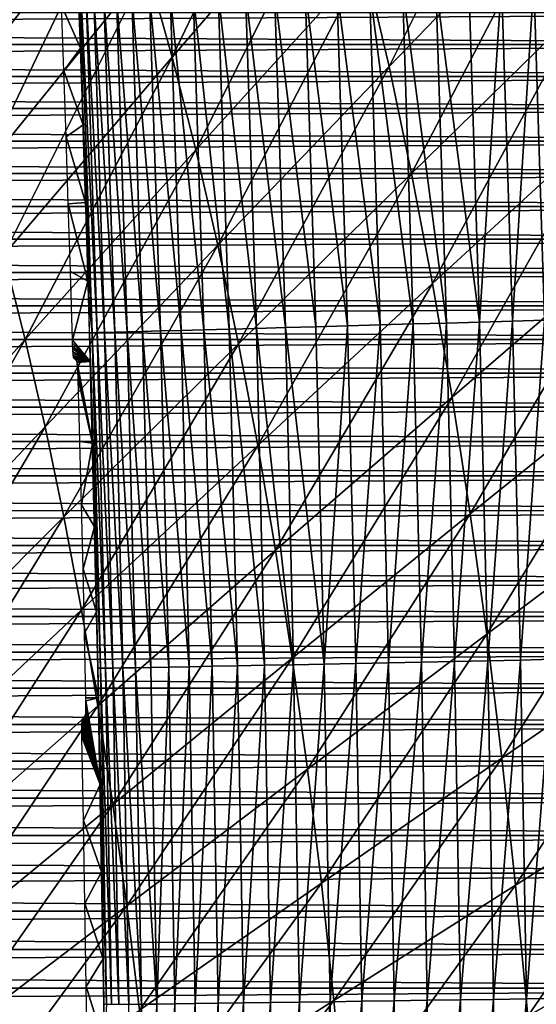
# Model space of a CAD drawing. Header units: millimetres. Extents: x -300 to 300, y -500 to 500.
# Tile 540 of 656: x 94 to 122, y 74 to 129. Entities that reach past the tile are written whole.
import ezdxf

# ---------------------------------------------------------------- set-up
doc = ezdxf.new("R2010")
doc.units = ezdxf.units.MM
doc.header["$LTSCALE"] = 81.481481
for name, color, linetype in [('13', 7, 'CONTINUOUS'), ('19', 7, 'CONTINUOUS'), ('5', 7, 'CONTINUOUS'), ('6', 7, 'CONTINUOUS'), ('9', 7, 'CONTINUOUS')]:
    doc.layers.add(name, color=color, linetype=linetype)

msp = doc.modelspace()

# ---------------------------------------------------------------- linework, layer by layer
at = {"layer": '13', "color": 7, "linetype": 'CONTINUOUS'}
for points in [[(122.221, 130.901, 58.413), (121.045, 112.148, 58.344), (120.449, 130.835, 58.362), (122.221, 130.901, 58.413)], [(122.817, 112.198, 58.396), (121.045, 112.148, 58.344), (122.221, 130.901, 58.413), (122.817, 112.198, 58.396)], [(123.945, 130.97, 58.341), (122.817, 112.198, 58.396), (122.221, 130.901, 58.413), (123.945, 130.97, 58.341)], [(107.922, 130.375, 54.032), (108.52, 111.796, 54.01), (106.319, 130.316, 52.835), (107.922, 130.375, 54.032)], [(109.607, 130.437, 55.092), (110.205, 111.842, 55.071), (107.922, 130.375, 54.032), (109.607, 130.437, 55.092)], [(110.205, 111.842, 55.071), (108.52, 111.796, 54.01), (107.922, 130.375, 54.032), (110.205, 111.842, 55.071)], [(111.357, 130.501, 56.008), (111.954, 111.891, 55.987), (109.607, 130.437, 55.092), (111.357, 130.501, 56.008)], [(111.954, 111.891, 55.987), (110.205, 111.842, 55.071), (109.607, 130.437, 55.092), (111.954, 111.891, 55.987)], [(113.153, 130.567, 56.774), (113.75, 111.942, 56.754), (111.357, 130.501, 56.008), (113.153, 130.567, 56.774)], [(113.75, 111.942, 56.754), (111.954, 111.891, 55.987), (111.357, 130.501, 56.008), (113.75, 111.942, 56.754)], [(114.978, 130.634, 57.391), (115.574, 111.993, 57.371), (113.153, 130.567, 56.774), (114.978, 130.634, 57.391)], [(115.574, 111.993, 57.371), (113.75, 111.942, 56.754), (113.153, 130.567, 56.774), (115.574, 111.993, 57.371)], [(116.813, 130.701, 57.858), (117.409, 112.045, 57.839), (114.978, 130.634, 57.391), (116.813, 130.701, 57.858)], [(117.409, 112.045, 57.839), (115.574, 111.993, 57.371), (114.978, 130.634, 57.391), (117.409, 112.045, 57.839)], [(118.642, 130.769, 58.18), (119.238, 112.096, 58.161), (116.813, 130.701, 57.858), (118.642, 130.769, 58.18)], [(119.238, 112.096, 58.161), (117.409, 112.045, 57.839), (116.813, 130.701, 57.858), (119.238, 112.096, 58.161)], [(120.449, 130.835, 58.362), (119.238, 112.096, 58.161), (118.642, 130.769, 58.18), (120.449, 130.835, 58.362)], [(121.045, 112.148, 58.344), (119.238, 112.096, 58.161), (120.449, 130.835, 58.362), (121.045, 112.148, 58.344)], [(97.1, 129.988, 34.723), (97.25, 129.987, 36.443), (97.167, 128.152, 34.722), (97.1, 129.988, 34.723)], [(97.167, 128.152, 34.722), (97.25, 129.987, 36.443), (97.294, 124.553, 34.719), (97.167, 128.152, 34.722)], [(97.527, 129.997, 38.195), (98.13, 111.517, 38.177), (97.25, 129.987, 36.443), (97.527, 129.997, 38.195)], [(98.13, 111.517, 38.177), (97.853, 111.511, 36.425), (97.25, 129.987, 36.443), (98.13, 111.517, 38.177)], [(97.25, 129.987, 36.443), (97.853, 111.511, 36.425), (97.294, 124.553, 34.719), (97.25, 129.987, 36.443)], [(97.94, 130.012, 39.965), (98.542, 111.527, 39.946), (97.527, 129.997, 38.195), (97.94, 130.012, 39.965)], [(98.542, 111.527, 39.946), (98.13, 111.517, 38.177), (97.527, 129.997, 38.195), (98.542, 111.527, 39.946)], [(98.493, 130.031, 41.739), (99.095, 111.541, 41.72), (97.94, 130.012, 39.965), (98.493, 130.031, 41.739)], [(99.095, 111.541, 41.72), (98.542, 111.527, 39.946), (97.94, 130.012, 39.965), (99.095, 111.541, 41.72)], [(99.19, 130.057, 43.501), (99.792, 111.558, 43.481), (98.493, 130.031, 41.739), (99.19, 130.057, 43.501)], [(99.792, 111.558, 43.481), (99.095, 111.541, 41.72), (98.493, 130.031, 41.739), (99.792, 111.558, 43.481)], [(100.035, 130.087, 45.233), (100.636, 111.581, 45.213), (99.19, 130.057, 43.501), (100.035, 130.087, 45.233)], [(100.636, 111.581, 45.213), (99.792, 111.558, 43.481), (99.19, 130.057, 43.501), (100.636, 111.581, 45.213)], [(101.025, 130.123, 46.918), (101.626, 111.607, 46.897), (100.035, 130.087, 45.233), (101.025, 130.123, 46.918)], [(101.626, 111.607, 46.897), (100.636, 111.581, 45.213), (100.035, 130.087, 45.233), (101.626, 111.607, 46.897)], [(102.157, 130.164, 48.537), (102.757, 111.637, 48.516), (101.025, 130.123, 46.918), (102.157, 130.164, 48.537)], [(102.757, 111.637, 48.516), (101.626, 111.607, 46.897), (101.025, 130.123, 46.918), (102.757, 111.637, 48.516)], [(103.423, 130.21, 50.074), (104.023, 111.672, 50.052), (102.157, 130.164, 48.537), (103.423, 130.21, 50.074)], [(104.023, 111.672, 50.052), (102.757, 111.637, 48.516), (102.157, 130.164, 48.537), (104.023, 111.672, 50.052)], [(104.814, 130.261, 51.511), (105.414, 111.71, 51.49), (103.423, 130.21, 50.074), (104.814, 130.261, 51.511)], [(105.414, 111.71, 51.49), (104.023, 111.672, 50.052), (103.423, 130.21, 50.074), (105.414, 111.71, 51.49)], [(106.319, 130.316, 52.835), (106.918, 111.751, 52.813), (104.814, 130.261, 51.511), (106.319, 130.316, 52.835)], [(106.918, 111.751, 52.813), (105.414, 111.71, 51.49), (104.814, 130.261, 51.511), (106.918, 111.751, 52.813)], [(108.52, 111.796, 54.01), (106.918, 111.751, 52.813), (106.319, 130.316, 52.835), (108.52, 111.796, 54.01)], [(97.294, 124.553, 34.719), (97.853, 111.511, 36.425), (97.416, 120.91, 34.716), (97.294, 124.553, 34.719)], [(97.416, 120.91, 34.716), (97.853, 111.511, 36.425), (97.533, 117.219, 34.712), (97.416, 120.91, 34.716)], [(97.853, 111.511, 36.425), (97.646, 113.479, 34.708), (97.533, 117.219, 34.712), (97.853, 111.511, 36.425)], [(97.853, 111.511, 36.425), (97.703, 111.515, 34.705), (97.646, 113.479, 34.708), (97.853, 111.511, 36.425)], [(111.954, 111.891, 55.987), (110.656, 93.232, 55.043), (110.205, 111.842, 55.071), (111.954, 111.891, 55.987)], [(112.405, 93.267, 55.959), (110.656, 93.232, 55.043), (111.954, 111.891, 55.987), (112.405, 93.267, 55.959)], [(113.75, 111.942, 56.754), (112.405, 93.267, 55.959), (111.954, 111.891, 55.987), (113.75, 111.942, 56.754)], [(114.2, 93.304, 56.727), (112.405, 93.267, 55.959), (113.75, 111.942, 56.754), (114.2, 93.304, 56.727)], [(115.574, 111.993, 57.371), (114.2, 93.304, 56.727), (113.75, 111.942, 56.754), (115.574, 111.993, 57.371)], [(116.024, 93.342, 57.345), (114.2, 93.304, 56.727), (115.574, 111.993, 57.371), (116.024, 93.342, 57.345)], [(117.409, 112.045, 57.839), (116.024, 93.342, 57.345), (115.574, 111.993, 57.371), (117.409, 112.045, 57.839)], [(117.859, 93.38, 57.813), (116.024, 93.342, 57.345), (117.409, 112.045, 57.839), (117.859, 93.38, 57.813)], [(119.238, 112.096, 58.161), (117.859, 93.38, 57.813), (117.409, 112.045, 57.839), (119.238, 112.096, 58.161)], [(119.687, 93.418, 58.137), (117.859, 93.38, 57.813), (119.238, 112.096, 58.161), (119.687, 93.418, 58.137)], [(121.045, 112.148, 58.344), (119.687, 93.418, 58.137), (119.238, 112.096, 58.161), (121.045, 112.148, 58.344)], [(121.494, 93.456, 58.321), (119.687, 93.418, 58.137), (121.045, 112.148, 58.344), (121.494, 93.456, 58.321)], [(122.817, 112.198, 58.396), (121.494, 93.456, 58.321), (121.045, 112.148, 58.344), (122.817, 112.198, 58.396)], [(123.265, 93.494, 58.373), (121.494, 93.456, 58.321), (122.817, 112.198, 58.396), (123.265, 93.494, 58.373)], [(98.31, 92.998, 36.401), (98.16, 93.004, 34.681), (97.703, 111.515, 34.705), (98.31, 92.998, 36.401)], [(97.853, 111.511, 36.425), (98.31, 92.998, 36.401), (97.703, 111.515, 34.705), (97.853, 111.511, 36.425)], [(97.703, 111.515, 34.705), (98.16, 93.004, 34.681), (97.754, 109.685, 34.703), (97.703, 111.515, 34.705)], [(98.13, 111.517, 38.177), (98.587, 93.001, 38.152), (97.853, 111.511, 36.425), (98.13, 111.517, 38.177)], [(98.587, 93.001, 38.152), (98.31, 92.998, 36.401), (97.853, 111.511, 36.425), (98.587, 93.001, 38.152)], [(98.542, 111.527, 39.946), (98.999, 93.007, 39.921), (98.13, 111.517, 38.177), (98.542, 111.527, 39.946)], [(98.999, 93.007, 39.921), (98.587, 93.001, 38.152), (98.13, 111.517, 38.177), (98.999, 93.007, 39.921)], [(99.095, 111.541, 41.72), (99.551, 93.016, 41.694), (98.542, 111.527, 39.946), (99.095, 111.541, 41.72)], [(99.551, 93.016, 41.694), (98.999, 93.007, 39.921), (98.542, 111.527, 39.946), (99.551, 93.016, 41.694)], [(99.792, 111.558, 43.481), (100.249, 93.028, 43.454), (99.095, 111.541, 41.72), (99.792, 111.558, 43.481)], [(100.249, 93.028, 43.454), (99.551, 93.016, 41.694), (99.095, 111.541, 41.72), (100.249, 93.028, 43.454)], [(100.636, 111.581, 45.213), (101.092, 93.044, 45.186), (99.792, 111.558, 43.481), (100.636, 111.581, 45.213)], [(101.092, 93.044, 45.186), (100.249, 93.028, 43.454), (99.792, 111.558, 43.481), (101.092, 93.044, 45.186)], [(101.626, 111.607, 46.897), (102.081, 93.062, 46.869), (100.636, 111.581, 45.213), (101.626, 111.607, 46.897)], [(102.081, 93.062, 46.869), (101.092, 93.044, 45.186), (100.636, 111.581, 45.213), (102.081, 93.062, 46.869)], [(102.757, 111.637, 48.516), (103.212, 93.084, 48.488), (101.626, 111.607, 46.897), (102.757, 111.637, 48.516)], [(103.212, 93.084, 48.488), (102.081, 93.062, 46.869), (101.626, 111.607, 46.897), (103.212, 93.084, 48.488)], [(104.023, 111.672, 50.052), (104.477, 93.108, 50.024), (102.757, 111.637, 48.516), (104.023, 111.672, 50.052)], [(104.477, 93.108, 50.024), (103.212, 93.084, 48.488), (102.757, 111.637, 48.516), (104.477, 93.108, 50.024)], [(105.414, 111.71, 51.49), (105.868, 93.135, 51.462), (104.023, 111.672, 50.052), (105.414, 111.71, 51.49)], [(105.868, 93.135, 51.462), (104.477, 93.108, 50.024), (104.023, 111.672, 50.052), (105.868, 93.135, 51.462)], [(106.918, 111.751, 52.813), (107.371, 93.165, 52.785), (105.414, 111.71, 51.49), (106.918, 111.751, 52.813)], [(107.371, 93.165, 52.785), (105.868, 93.135, 51.462), (105.414, 111.71, 51.49), (107.371, 93.165, 52.785)], [(108.52, 111.796, 54.01), (108.972, 93.197, 53.983), (106.918, 111.751, 52.813), (108.52, 111.796, 54.01)], [(108.972, 93.197, 53.983), (107.371, 93.165, 52.785), (106.918, 111.751, 52.813), (108.972, 93.197, 53.983)], [(110.205, 111.842, 55.071), (110.656, 93.232, 55.043), (108.52, 111.796, 54.01), (110.205, 111.842, 55.071)], [(110.656, 93.232, 55.043), (108.972, 93.197, 53.983), (108.52, 111.796, 54.01), (110.656, 93.232, 55.043)], [(97.754, 109.685, 34.703), (98.16, 93.004, 34.681), (97.858, 105.836, 34.698), (97.754, 109.685, 34.703)], [(97.858, 105.836, 34.698), (98.16, 93.004, 34.681), (97.957, 101.929, 34.693), (97.858, 105.836, 34.698)], [(98.051, 97.96, 34.688), (97.957, 101.929, 34.693), (98.141, 93.925, 34.682), (98.051, 97.96, 34.688)], [(98.16, 93.004, 34.681), (98.141, 93.925, 34.682), (97.957, 101.929, 34.693), (98.16, 93.004, 34.681)], [(121.494, 93.456, 58.321), (120.01, 74.735, 58.109), (119.687, 93.418, 58.137), (121.494, 93.456, 58.321)], [(121.817, 74.762, 58.294), (120.01, 74.735, 58.109), (121.494, 93.456, 58.321), (121.817, 74.762, 58.294)], [(123.265, 93.494, 58.373), (121.817, 74.762, 58.294), (121.494, 93.456, 58.321), (123.265, 93.494, 58.373)], [(123.588, 74.789, 58.348), (121.817, 74.762, 58.294), (123.265, 93.494, 58.373), (123.588, 74.789, 58.348)], [(98.642, 74.451, 36.374), (98.492, 74.464, 34.655), (98.16, 93.004, 34.681), (98.642, 74.451, 36.374)], [(98.31, 92.998, 36.401), (98.642, 74.451, 36.374), (98.16, 93.004, 34.681), (98.31, 92.998, 36.401)], [(98.16, 93.004, 34.681), (98.492, 74.464, 34.655), (98.226, 89.82, 34.677), (98.16, 93.004, 34.681)], [(98.587, 93.001, 38.152), (98.919, 74.452, 38.125), (98.31, 92.998, 36.401), (98.587, 93.001, 38.152)], [(98.919, 74.452, 38.125), (98.642, 74.451, 36.374), (98.31, 92.998, 36.401), (98.919, 74.452, 38.125)], [(98.999, 93.007, 39.921), (99.33, 74.456, 39.893), (98.587, 93.001, 38.152), (98.999, 93.007, 39.921)], [(99.33, 74.456, 39.893), (98.919, 74.452, 38.125), (98.587, 93.001, 38.152), (99.33, 74.456, 39.893)], [(99.551, 93.016, 41.694), (99.882, 74.461, 41.666), (98.999, 93.007, 39.921), (99.551, 93.016, 41.694)], [(99.882, 74.461, 41.666), (99.33, 74.456, 39.893), (98.999, 93.007, 39.921), (99.882, 74.461, 41.666)], [(100.249, 93.028, 43.454), (100.579, 74.468, 43.426), (99.551, 93.016, 41.694), (100.249, 93.028, 43.454)], [(100.579, 74.468, 43.426), (99.882, 74.461, 41.666), (99.551, 93.016, 41.694), (100.579, 74.468, 43.426)], [(101.092, 93.044, 45.186), (101.423, 74.478, 45.157), (100.249, 93.028, 43.454), (101.092, 93.044, 45.186)], [(101.423, 74.478, 45.157), (100.579, 74.468, 43.426), (100.249, 93.028, 43.454), (101.423, 74.478, 45.157)], [(102.081, 93.062, 46.869), (101.423, 74.478, 45.157), (101.092, 93.044, 45.186), (102.081, 93.062, 46.869)], [(102.411, 74.49, 46.84), (101.423, 74.478, 45.157), (102.081, 93.062, 46.869), (102.411, 74.49, 46.84)], [(103.212, 93.084, 48.488), (102.411, 74.49, 46.84), (102.081, 93.062, 46.869), (103.212, 93.084, 48.488)], [(103.541, 74.504, 48.459), (102.411, 74.49, 46.84), (103.212, 93.084, 48.488), (103.541, 74.504, 48.459)], [(104.477, 93.108, 50.024), (103.541, 74.504, 48.459), (103.212, 93.084, 48.488), (104.477, 93.108, 50.024)], [(104.806, 74.521, 49.995), (103.541, 74.504, 48.459), (104.477, 93.108, 50.024), (104.806, 74.521, 49.995)], [(105.868, 93.135, 51.462), (104.806, 74.521, 49.995), (104.477, 93.108, 50.024), (105.868, 93.135, 51.462)], [(106.196, 74.539, 51.432), (104.806, 74.521, 49.995), (105.868, 93.135, 51.462), (106.196, 74.539, 51.432)], [(107.371, 93.165, 52.785), (106.196, 74.539, 51.432), (105.868, 93.135, 51.462), (107.371, 93.165, 52.785)], [(107.698, 74.56, 52.755), (106.196, 74.539, 51.432), (107.371, 93.165, 52.785), (107.698, 74.56, 52.755)], [(108.972, 93.197, 53.983), (107.698, 74.56, 52.755), (107.371, 93.165, 52.785), (108.972, 93.197, 53.983)], [(109.299, 74.582, 53.953), (107.698, 74.56, 52.755), (108.972, 93.197, 53.983), (109.299, 74.582, 53.953)], [(110.656, 93.232, 55.043), (109.299, 74.582, 53.953), (108.972, 93.197, 53.983), (110.656, 93.232, 55.043)], [(110.983, 74.605, 55.013), (109.299, 74.582, 53.953), (110.656, 93.232, 55.043), (110.983, 74.605, 55.013)], [(112.405, 93.267, 55.959), (110.983, 74.605, 55.013), (110.656, 93.232, 55.043), (112.405, 93.267, 55.959)], [(112.731, 74.63, 55.93), (110.983, 74.605, 55.013), (112.405, 93.267, 55.959), (112.731, 74.63, 55.93)], [(114.2, 93.304, 56.727), (112.731, 74.63, 55.93), (112.405, 93.267, 55.959), (114.2, 93.304, 56.727)], [(114.525, 74.655, 56.698), (112.731, 74.63, 55.93), (114.2, 93.304, 56.727), (114.525, 74.655, 56.698)], [(116.024, 93.342, 57.345), (114.525, 74.655, 56.698), (114.2, 93.304, 56.727), (116.024, 93.342, 57.345)], [(116.349, 74.682, 57.316), (114.525, 74.655, 56.698), (116.024, 93.342, 57.345), (116.349, 74.682, 57.316)], [(117.859, 93.38, 57.813), (116.349, 74.682, 57.316), (116.024, 93.342, 57.345), (117.859, 93.38, 57.813)], [(118.182, 74.708, 57.785), (116.349, 74.682, 57.316), (117.859, 93.38, 57.813), (118.182, 74.708, 57.785)], [(119.687, 93.418, 58.137), (118.182, 74.708, 57.785), (117.859, 93.38, 57.813), (119.687, 93.418, 58.137)], [(120.01, 74.735, 58.109), (118.182, 74.708, 57.785), (119.687, 93.418, 58.137), (120.01, 74.735, 58.109)], [(98.226, 89.82, 34.677), (98.492, 74.464, 34.655), (98.306, 85.64, 34.671), (98.226, 89.82, 34.677)], [(98.492, 74.464, 34.655), (98.453, 77.029, 34.658), (98.306, 85.64, 34.671), (98.492, 74.464, 34.655)], [(98.306, 85.64, 34.671), (98.453, 77.029, 34.658), (98.382, 81.379, 34.665), (98.306, 85.64, 34.671)], [(98.492, 74.464, 34.655), (98.642, 74.451, 36.374), (98.519, 72.581, 34.652), (98.492, 74.464, 34.655)], [(100.579, 74.468, 43.426), (100.107, 55.877, 41.639), (99.882, 74.461, 41.666), (100.579, 74.468, 43.426)], [(100.804, 55.881, 43.399), (100.107, 55.877, 41.639), (100.579, 74.468, 43.426), (100.804, 55.881, 43.399)], [(101.423, 74.478, 45.157), (100.804, 55.881, 43.399), (100.579, 74.468, 43.426), (101.423, 74.478, 45.157)], [(101.647, 55.887, 45.129), (100.804, 55.881, 43.399), (101.423, 74.478, 45.157), (101.647, 55.887, 45.129)], [(102.411, 74.49, 46.84), (101.647, 55.887, 45.129), (101.423, 74.478, 45.157), (102.411, 74.49, 46.84)], [(102.635, 55.894, 46.812), (101.647, 55.887, 45.129), (102.411, 74.49, 46.84), (102.635, 55.894, 46.812)], [(103.541, 74.504, 48.459), (102.635, 55.894, 46.812), (102.411, 74.49, 46.84), (103.541, 74.504, 48.459)], [(103.765, 55.902, 48.431), (102.635, 55.894, 46.812), (103.541, 74.504, 48.459), (103.765, 55.902, 48.431)], [(104.806, 74.521, 49.995), (103.765, 55.902, 48.431), (103.541, 74.504, 48.459), (104.806, 74.521, 49.995)], [(105.029, 55.912, 49.966), (103.765, 55.902, 48.431), (104.806, 74.521, 49.995), (105.029, 55.912, 49.966)], [(106.196, 74.539, 51.432), (105.029, 55.912, 49.966), (104.806, 74.521, 49.995), (106.196, 74.539, 51.432)], [(106.418, 55.924, 51.403), (105.029, 55.912, 49.966), (106.196, 74.539, 51.432), (106.418, 55.924, 51.403)], [(107.698, 74.56, 52.755), (106.418, 55.924, 51.403), (106.196, 74.539, 51.432), (107.698, 74.56, 52.755)], [(107.92, 55.937, 52.727), (106.418, 55.924, 51.403), (107.698, 74.56, 52.755), (107.92, 55.937, 52.727)], [(109.299, 74.582, 53.953), (107.92, 55.937, 52.727), (107.698, 74.56, 52.755), (109.299, 74.582, 53.953)], [(109.52, 55.95, 53.924), (107.92, 55.937, 52.727), (109.299, 74.582, 53.953), (109.52, 55.95, 53.924)], [(110.983, 74.605, 55.013), (109.52, 55.95, 53.924), (109.299, 74.582, 53.953), (110.983, 74.605, 55.013)], [(111.203, 55.965, 54.985), (109.52, 55.95, 53.924), (110.983, 74.605, 55.013), (111.203, 55.965, 54.985)], [(112.731, 74.63, 55.93), (111.203, 55.965, 54.985), (110.983, 74.605, 55.013), (112.731, 74.63, 55.93)], [(112.95, 55.981, 55.902), (111.203, 55.965, 54.985), (112.731, 74.63, 55.93), (112.95, 55.981, 55.902)], [(114.525, 74.655, 56.698), (112.95, 55.981, 55.902), (112.731, 74.63, 55.93), (114.525, 74.655, 56.698)], [(114.744, 55.997, 56.67), (112.95, 55.981, 55.902), (114.525, 74.655, 56.698), (114.744, 55.997, 56.67)], [(116.349, 74.682, 57.316), (114.744, 55.997, 56.67), (114.525, 74.655, 56.698), (116.349, 74.682, 57.316)], [(116.567, 56.014, 57.289), (114.744, 55.997, 56.67), (116.349, 74.682, 57.316), (116.567, 56.014, 57.289)], [(118.182, 74.708, 57.785), (116.567, 56.014, 57.289), (116.349, 74.682, 57.316), (118.182, 74.708, 57.785)], [(118.4, 56.032, 57.758), (116.567, 56.014, 57.289), (118.182, 74.708, 57.785), (118.4, 56.032, 57.758)], [(120.01, 74.735, 58.109), (118.4, 56.032, 57.758), (118.182, 74.708, 57.785), (120.01, 74.735, 58.109)], [(120.228, 56.049, 58.083), (118.4, 56.032, 57.758), (120.01, 74.735, 58.109), (120.228, 56.049, 58.083)], [(121.817, 74.762, 58.294), (120.228, 56.049, 58.083), (120.01, 74.735, 58.109), (121.817, 74.762, 58.294)], [(122.034, 56.066, 58.268), (120.228, 56.049, 58.083), (121.817, 74.762, 58.294), (122.034, 56.066, 58.268)], [(123.588, 74.789, 58.348), (122.034, 56.066, 58.268), (121.817, 74.762, 58.294), (123.588, 74.789, 58.348)], [(123.805, 56.084, 58.322), (122.034, 56.066, 58.268), (123.588, 74.789, 58.348), (123.805, 56.084, 58.322)]]:
    msp.add_3dface(points, dxfattribs=at)
at = {"layer": '19', "color": 7, "linetype": 'CONTINUOUS'}
for points in [[(102.269, 126.706, 74.801), (109.995, 142.773, 74.313), (100.892, 131.642, 74.872), (102.269, 126.706, 74.801)], [(111.495, 137.426, 74.232), (109.995, 142.773, 74.313), (102.269, 126.706, 74.801), (111.495, 137.426, 74.232)], [(114.236, 126.19, 74.074), (122.162, 142.021, 73.483), (112.909, 131.899, 74.152), (114.236, 126.19, 74.074)], [(123.598, 135.882, 73.395), (122.162, 142.021, 73.483), (114.236, 126.19, 74.074), (123.598, 135.882, 73.395)], [(90.395, 124.699, 75.411), (97.897, 141.024, 75.019), (88.996, 128.918, 75.474), (90.395, 124.699, 75.411)], [(99.435, 136.415, 74.945), (97.897, 141.024, 75.019), (90.395, 124.699, 75.411), (99.435, 136.415, 74.945)], [(103.566, 121.603, 74.731), (111.495, 137.426, 74.232), (102.269, 126.706, 74.801), (103.566, 121.603, 74.731)], [(112.909, 131.899, 74.152), (111.495, 137.426, 74.232), (103.566, 121.603, 74.731), (112.909, 131.899, 74.152)], [(91.719, 120.33, 75.349), (99.435, 136.415, 74.945), (90.395, 124.699, 75.411), (91.719, 120.33, 75.349)], [(100.892, 131.642, 74.872), (99.435, 136.415, 74.945), (91.719, 120.33, 75.349), (100.892, 131.642, 74.872)], [(115.48, 120.299, 73.998), (123.598, 135.882, 73.395), (114.236, 126.19, 74.074), (115.48, 120.299, 73.998)], [(124.942, 129.545, 73.31), (123.598, 135.882, 73.395), (115.48, 120.299, 73.998), (124.942, 129.545, 73.31)], [(92.971, 115.812, 75.288), (100.892, 131.642, 74.872), (91.719, 120.33, 75.349), (92.971, 115.812, 75.288)], [(102.269, 126.706, 74.801), (100.892, 131.642, 74.872), (92.971, 115.812, 75.288), (102.269, 126.706, 74.801)], [(104.784, 116.334, 74.663), (112.909, 131.899, 74.152), (103.566, 121.603, 74.731), (104.784, 116.334, 74.663)], [(114.236, 126.19, 74.074), (112.909, 131.899, 74.152), (104.784, 116.334, 74.663), (114.236, 126.19, 74.074)], [(116.64, 114.223, 73.926), (124.942, 129.545, 73.31), (115.48, 120.299, 73.998), (116.64, 114.223, 73.926)], [(126.196, 123.009, 73.228), (124.942, 129.545, 73.31), (116.64, 114.223, 73.926), (126.196, 123.009, 73.228)], [(94.15, 111.143, 75.228), (102.269, 126.706, 74.801), (92.971, 115.812, 75.288), (94.15, 111.143, 75.228)], [(103.566, 121.603, 74.731), (102.269, 126.706, 74.801), (94.15, 111.143, 75.228), (103.566, 121.603, 74.731)], [(105.925, 110.897, 74.598), (114.236, 126.19, 74.074), (104.784, 116.334, 74.663), (105.925, 110.897, 74.598)], [(115.48, 120.299, 73.998), (114.236, 126.19, 74.074), (105.925, 110.897, 74.598), (115.48, 120.299, 73.998)], [(117.717, 107.961, 73.856), (126.196, 123.009, 73.228), (116.64, 114.223, 73.926), (117.717, 107.961, 73.856)], [(127.361, 116.272, 73.149), (126.196, 123.009, 73.228), (117.717, 107.961, 73.856), (127.361, 116.272, 73.149)], [(95.258, 106.322, 75.17), (103.566, 121.603, 74.731), (94.15, 111.143, 75.228), (95.258, 106.322, 75.17)], [(104.784, 116.334, 74.663), (103.566, 121.603, 74.731), (95.258, 106.322, 75.17), (104.784, 116.334, 74.663)], [(106.99, 105.29, 74.535), (115.48, 120.299, 73.998), (105.925, 110.897, 74.598), (106.99, 105.29, 74.535)], [(116.64, 114.223, 73.926), (115.48, 120.299, 73.998), (106.99, 105.29, 74.535), (116.64, 114.223, 73.926)], [(96.296, 101.347, 75.114), (104.784, 116.334, 74.663), (95.258, 106.322, 75.17), (96.296, 101.347, 75.114)], [(105.925, 110.897, 74.598), (104.784, 116.334, 74.663), (96.296, 101.347, 75.114), (105.925, 110.897, 74.598)], [(118.714, 101.512, 73.789), (127.361, 116.272, 73.149), (117.717, 107.961, 73.856), (118.714, 101.512, 73.789)], [(128.438, 109.333, 73.074), (127.361, 116.272, 73.149), (118.714, 101.512, 73.789), (128.438, 109.333, 73.074)], [(94.15, 111.143, 75.228), (92.971, 115.812, 75.288), (84.679, 100.528, 75.649), (94.15, 111.143, 75.228)], [(107.979, 99.513, 74.474), (116.64, 114.223, 73.926), (106.99, 105.29, 74.535), (107.979, 99.513, 74.474)], [(117.717, 107.961, 73.856), (116.64, 114.223, 73.926), (107.979, 99.513, 74.474), (117.717, 107.961, 73.856)], [(85.675, 96.163, 75.6), (94.15, 111.143, 75.228), (84.679, 100.528, 75.649), (85.675, 96.163, 75.6)], [(95.258, 106.322, 75.17), (94.15, 111.143, 75.228), (85.675, 96.163, 75.6), (95.258, 106.322, 75.17)], [(97.264, 96.219, 75.06), (105.925, 110.897, 74.598), (96.296, 101.347, 75.114), (97.264, 96.219, 75.06)], [(106.99, 105.29, 74.535), (105.925, 110.897, 74.598), (97.264, 96.219, 75.06), (106.99, 105.29, 74.535)], [(119.629, 94.875, 73.726), (128.438, 109.333, 73.074), (118.714, 101.512, 73.789), (119.629, 94.875, 73.726)], [(129.428, 102.19, 73.002), (128.438, 109.333, 73.074), (119.629, 94.875, 73.726), (129.428, 102.19, 73.002)], [(108.893, 93.563, 74.416), (117.717, 107.961, 73.856), (107.979, 99.513, 74.474), (108.893, 93.563, 74.416)], [(118.714, 101.512, 73.789), (117.717, 107.961, 73.856), (108.893, 93.563, 74.416), (118.714, 101.512, 73.789)], [(86.608, 91.659, 75.553), (95.258, 106.322, 75.17), (85.675, 96.163, 75.6), (86.608, 91.659, 75.553)], [(96.296, 101.347, 75.114), (95.258, 106.322, 75.17), (86.608, 91.659, 75.553), (96.296, 101.347, 75.114)], [(98.163, 90.934, 75.008), (106.99, 105.29, 74.535), (97.264, 96.219, 75.06), (98.163, 90.934, 75.008)], [(107.979, 99.513, 74.474), (106.99, 105.29, 74.535), (98.163, 90.934, 75.008), (107.979, 99.513, 74.474)], [(120.466, 88.047, 73.667), (129.428, 102.19, 73.002), (119.629, 94.875, 73.726), (120.466, 88.047, 73.667)], [(130.332, 94.842, 72.935), (129.428, 102.19, 73.002), (120.466, 88.047, 73.667), (130.332, 94.842, 72.935)], [(87.479, 87.017, 75.508), (96.296, 101.347, 75.114), (86.608, 91.659, 75.553), (87.479, 87.017, 75.508)], [(97.264, 96.219, 75.06), (96.296, 101.347, 75.114), (87.479, 87.017, 75.508), (97.264, 96.219, 75.06)], [(109.734, 87.441, 74.361), (118.714, 101.512, 73.789), (108.893, 93.563, 74.416), (109.734, 87.441, 74.361)], [(119.629, 94.875, 73.726), (118.714, 101.512, 73.789), (109.734, 87.441, 74.361), (119.629, 94.875, 73.726)], [(98.994, 85.494, 74.959), (107.979, 99.513, 74.474), (98.163, 90.934, 75.008), (98.994, 85.494, 74.959)], [(108.893, 93.563, 74.416), (107.979, 99.513, 74.474), (98.994, 85.494, 74.959), (108.893, 93.563, 74.416)], [(88.287, 82.234, 75.465), (97.264, 96.219, 75.06), (87.479, 87.017, 75.508), (88.287, 82.234, 75.465)], [(98.163, 90.934, 75.008), (97.264, 96.219, 75.06), (88.287, 82.234, 75.465), (98.163, 90.934, 75.008)], [(110.502, 81.144, 74.309), (119.629, 94.875, 73.726), (109.734, 87.441, 74.361), (110.502, 81.144, 74.309)], [(120.466, 88.047, 73.667), (119.629, 94.875, 73.726), (110.502, 81.144, 74.309), (120.466, 88.047, 73.667)], [(121.224, 81.028, 73.611), (130.332, 94.842, 72.935), (120.466, 88.047, 73.667), (121.224, 81.028, 73.611)], [(131.152, 87.286, 72.872), (130.332, 94.842, 72.935), (121.224, 81.028, 73.611), (131.152, 87.286, 72.872)], [(99.759, 79.895, 74.912), (108.893, 93.563, 74.416), (98.994, 85.494, 74.959), (99.759, 79.895, 74.912)], [(109.734, 87.441, 74.361), (108.893, 93.563, 74.416), (99.759, 79.895, 74.912), (109.734, 87.441, 74.361)], [(89.035, 77.31, 75.423), (98.163, 90.934, 75.008), (88.287, 82.234, 75.465), (89.035, 77.31, 75.423)], [(98.994, 85.494, 74.959), (98.163, 90.934, 75.008), (89.035, 77.31, 75.423), (98.994, 85.494, 74.959)], [(111.198, 74.671, 74.261), (120.466, 88.047, 73.667), (110.502, 81.144, 74.309), (111.198, 74.671, 74.261)], [(121.224, 81.028, 73.611), (120.466, 88.047, 73.667), (111.198, 74.671, 74.261), (121.224, 81.028, 73.611)], [(100.457, 74.138, 74.867), (109.734, 87.441, 74.361), (99.759, 79.895, 74.912), (100.457, 74.138, 74.867)], [(110.502, 81.144, 74.309), (109.734, 87.441, 74.361), (100.457, 74.138, 74.867), (110.502, 81.144, 74.309)], [(121.906, 73.816, 73.56), (131.152, 87.286, 72.872), (121.224, 81.028, 73.611), (121.906, 73.816, 73.56)], [(131.888, 79.522, 72.814), (131.152, 87.286, 72.872), (121.906, 73.816, 73.56), (131.888, 79.522, 72.814)], [(89.722, 72.244, 75.384), (98.994, 85.494, 74.959), (89.035, 77.31, 75.423), (89.722, 72.244, 75.384)], [(99.759, 79.895, 74.912), (98.994, 85.494, 74.959), (89.722, 72.244, 75.384), (99.759, 79.895, 74.912)], [(101.09, 68.22, 74.826), (110.502, 81.144, 74.309), (100.457, 74.138, 74.867), (101.09, 68.22, 74.826)], [(111.198, 74.671, 74.261), (110.502, 81.144, 74.309), (101.09, 68.22, 74.826), (111.198, 74.671, 74.261)], [(111.823, 68.021, 74.216), (121.224, 81.028, 73.611), (111.198, 74.671, 74.261), (111.823, 68.021, 74.216)], [(121.906, 73.816, 73.56), (121.224, 81.028, 73.611), (111.823, 68.021, 74.216), (121.906, 73.816, 73.56)], [(90.35, 67.034, 75.347), (99.759, 79.895, 74.912), (89.722, 72.244, 75.384), (90.35, 67.034, 75.347)], [(100.457, 74.138, 74.867), (99.759, 79.895, 74.912), (90.35, 67.034, 75.347), (100.457, 74.138, 74.867)], [(122.511, 66.41, 73.513), (131.888, 79.522, 72.814), (121.906, 73.816, 73.56), (122.511, 66.41, 73.513)], [(101.658, 62.142, 74.788), (111.198, 74.671, 74.261), (101.09, 68.22, 74.826), (101.658, 62.142, 74.788)], [(111.823, 68.021, 74.216), (111.198, 74.671, 74.261), (101.658, 62.142, 74.788), (111.823, 68.021, 74.216)]]:
    msp.add_3dface(points, dxfattribs=at)
at = {"layer": '5', "color": 7, "linetype": 'CONTINUOUS'}
for points in [[(161.278, 127.414, 11), (-161.278, 127.414, 11), (-161.217, 129.17, 11), (161.278, 127.414, 11)], [(161.217, 129.171, 11), (161.278, 127.414, 11), (-161.217, 129.17, 11), (161.217, 129.171, 11)], [(161.339, 125.648, 11), (-161.339, 125.648, 11), (-161.278, 127.414, 11), (161.339, 125.648, 11)], [(161.278, 127.414, 11), (161.339, 125.648, 11), (-161.278, 127.414, 11), (161.278, 127.414, 11)], [(161.398, 123.872, 11), (-161.398, 123.871, 11), (-161.339, 125.648, 11), (161.398, 123.872, 11)], [(161.339, 125.648, 11), (161.398, 123.872, 11), (-161.339, 125.648, 11), (161.339, 125.648, 11)], [(161.457, 122.086, 11), (-161.457, 122.085, 11), (-161.398, 123.871, 11), (161.457, 122.086, 11)], [(161.398, 123.872, 11), (161.457, 122.086, 11), (-161.398, 123.871, 11), (161.398, 123.872, 11)], [(161.514, 120.289, 11), (-161.514, 120.289, 11), (-161.457, 122.085, 11), (161.514, 120.289, 11)], [(161.457, 122.086, 11), (161.514, 120.289, 11), (-161.457, 122.085, 11), (161.457, 122.086, 11)], [(161.57, 118.482, 11), (-161.57, 118.481, 11), (-161.514, 120.289, 11), (161.57, 118.482, 11)], [(161.514, 120.289, 11), (161.57, 118.482, 11), (-161.514, 120.289, 11), (161.514, 120.289, 11)], [(161.625, 116.664, 11), (-161.625, 116.663, 11), (-161.57, 118.481, 11), (161.625, 116.664, 11)], [(161.57, 118.482, 11), (161.625, 116.664, 11), (-161.57, 118.481, 11), (161.57, 118.482, 11)], [(161.68, 114.835, 11), (-161.68, 114.834, 11), (-161.625, 116.663, 11), (161.68, 114.835, 11)], [(161.625, 116.664, 11), (161.68, 114.835, 11), (-161.625, 116.663, 11), (161.625, 116.664, 11)], [(161.733, 112.994, 11), (-161.733, 112.994, 11), (-161.68, 114.834, 11), (161.733, 112.994, 11)], [(161.68, 114.835, 11), (161.733, 112.994, 11), (-161.68, 114.834, 11), (161.68, 114.835, 11)], [(161.785, 111.142, 11), (-161.785, 111.142, 11), (-161.733, 112.994, 11), (161.785, 111.142, 11)], [(161.733, 112.994, 11), (161.785, 111.142, 11), (-161.733, 112.994, 11), (161.733, 112.994, 11)], [(161.835, 109.278, 11), (-161.835, 109.277, 11), (-161.785, 111.142, 11), (161.835, 109.278, 11)], [(161.785, 111.142, 11), (161.835, 109.278, 11), (-161.785, 111.142, 11), (161.785, 111.142, 11)], [(161.885, 107.401, 11), (-161.885, 107.401, 11), (-161.835, 109.277, 11), (161.885, 107.401, 11)], [(161.835, 109.278, 11), (161.885, 107.401, 11), (-161.835, 109.277, 11), (161.835, 109.278, 11)], [(161.934, 105.512, 11), (-161.934, 105.511, 11), (-161.885, 107.401, 11), (161.934, 105.512, 11)], [(161.885, 107.401, 11), (161.934, 105.512, 11), (-161.885, 107.401, 11), (161.885, 107.401, 11)], [(161.982, 103.609, 11), (-161.982, 103.609, 11), (-161.934, 105.511, 11), (161.982, 103.609, 11)], [(161.934, 105.512, 11), (161.982, 103.609, 11), (-161.934, 105.511, 11), (161.934, 105.512, 11)], [(162.028, 101.694, 11), (-162.028, 101.693, 11), (-161.982, 103.609, 11), (162.028, 101.694, 11)], [(161.982, 103.609, 11), (162.028, 101.694, 11), (-161.982, 103.609, 11), (161.982, 103.609, 11)], [(162.074, 99.764, 11), (-162.074, 99.764, 11), (-162.028, 101.693, 11), (162.074, 99.764, 11)], [(162.028, 101.694, 11), (162.074, 99.764, 11), (-162.028, 101.693, 11), (162.028, 101.694, 11)], [(162.118, 97.821, 11), (-162.118, 97.82, 11), (-162.074, 99.764, 11), (162.118, 97.821, 11)], [(162.074, 99.764, 11), (162.118, 97.821, 11), (-162.074, 99.764, 11), (162.074, 99.764, 11)], [(162.162, 95.862, 11), (-162.162, 95.862, 11), (-162.118, 97.82, 11), (162.162, 95.862, 11)], [(162.118, 97.821, 11), (162.162, 95.862, 11), (-162.118, 97.82, 11), (162.118, 97.821, 11)], [(162.204, 93.889, 11), (-162.204, 93.889, 11), (-162.162, 95.862, 11), (162.204, 93.889, 11)], [(162.162, 95.862, 11), (162.204, 93.889, 11), (-162.162, 95.862, 11), (162.162, 95.862, 11)], [(162.245, 91.9, 11), (-162.245, 91.9, 11), (-162.204, 93.889, 11), (162.245, 91.9, 11)], [(162.204, 93.889, 11), (162.245, 91.9, 11), (-162.204, 93.889, 11), (162.204, 93.889, 11)], [(162.286, 89.894, 11), (-162.286, 89.895, 11), (-162.245, 91.9, 11), (162.286, 89.894, 11)], [(162.245, 91.9, 11), (162.286, 89.894, 11), (-162.245, 91.9, 11), (162.245, 91.9, 11)], [(162.325, 87.873, 11), (-162.325, 87.873, 11), (-162.286, 89.895, 11), (162.325, 87.873, 11)], [(162.286, 89.894, 11), (162.325, 87.873, 11), (-162.286, 89.895, 11), (162.286, 89.894, 11)], [(162.363, 85.834, 11), (-162.363, 85.835, 11), (-162.325, 87.873, 11), (162.363, 85.834, 11)], [(162.325, 87.873, 11), (162.363, 85.834, 11), (-162.325, 87.873, 11), (162.325, 87.873, 11)], [(162.363, 85.834, 11), (-162.4, 83.778, 11), (-162.363, 85.835, 11), (162.363, 85.834, 11)], [(162.363, 85.834, 11), (162.4, 83.777, 11), (-162.4, 83.778, 11), (162.363, 85.834, 11)], [(162.4, 83.777, 11), (-162.435, 81.703, 11), (-162.4, 83.778, 11), (162.4, 83.777, 11)], [(162.4, 83.777, 11), (162.435, 81.702, 11), (-162.435, 81.703, 11), (162.4, 83.777, 11)], [(162.435, 81.702, 11), (-162.47, 79.609, 11), (-162.435, 81.703, 11), (162.435, 81.702, 11)], [(162.435, 81.702, 11), (162.47, 79.608, 11), (-162.47, 79.609, 11), (162.435, 81.702, 11)], [(162.47, 79.608, 11), (-162.504, 77.495, 11), (-162.47, 79.609, 11), (162.47, 79.608, 11)], [(162.47, 79.608, 11), (162.504, 77.494, 11), (-162.504, 77.495, 11), (162.47, 79.608, 11)], [(162.504, 77.494, 11), (-162.537, 75.361, 11), (-162.504, 77.495, 11), (162.504, 77.494, 11)], [(162.504, 77.494, 11), (162.537, 75.36, 11), (-162.537, 75.361, 11), (162.504, 77.494, 11)], [(162.537, 75.36, 11), (-162.568, 73.205, 11), (-162.537, 75.361, 11), (162.537, 75.36, 11)], [(162.537, 75.36, 11), (162.568, 73.204, 11), (-162.568, 73.205, 11), (162.537, 75.36, 11)]]:
    msp.add_3dface(points, dxfattribs=at)
at = {"layer": '6', "color": 7, "linetype": 'CONTINUOUS'}
for points in [[(161.217, 129.17, 16), (-161.217, 129.171, 16), (-161.278, 127.414, 16), (161.217, 129.17, 16)], [(161.278, 127.414, 16), (161.217, 129.17, 16), (-161.278, 127.414, 16), (161.278, 127.414, 16)], [(161.339, 125.648, 16), (161.278, 127.414, 16), (-161.339, 125.648, 16), (161.339, 125.648, 16)], [(161.278, 127.414, 16), (-161.278, 127.414, 16), (-161.339, 125.648, 16), (161.278, 127.414, 16)], [(161.398, 123.871, 16), (161.339, 125.648, 16), (-161.398, 123.872, 16), (161.398, 123.871, 16)], [(161.339, 125.648, 16), (-161.339, 125.648, 16), (-161.398, 123.872, 16), (161.339, 125.648, 16)], [(161.398, 123.871, 16), (-161.398, 123.872, 16), (-161.457, 122.086, 16), (161.398, 123.871, 16)], [(161.457, 122.085, 16), (161.398, 123.871, 16), (-161.457, 122.086, 16), (161.457, 122.085, 16)], [(161.457, 122.085, 16), (-161.457, 122.086, 16), (-161.514, 120.289, 16), (161.457, 122.085, 16)], [(161.514, 120.289, 16), (161.457, 122.085, 16), (-161.514, 120.289, 16), (161.514, 120.289, 16)], [(161.57, 118.481, 16), (161.514, 120.289, 16), (-161.57, 118.482, 16), (161.57, 118.481, 16)], [(161.514, 120.289, 16), (-161.514, 120.289, 16), (-161.57, 118.482, 16), (161.514, 120.289, 16)], [(161.57, 118.481, 16), (-161.57, 118.482, 16), (-161.625, 116.664, 16), (161.57, 118.481, 16)], [(161.625, 116.663, 16), (161.57, 118.481, 16), (-161.625, 116.664, 16), (161.625, 116.663, 16)], [(161.625, 116.663, 16), (-161.625, 116.664, 16), (-161.68, 114.835, 16), (161.625, 116.663, 16)], [(161.68, 114.834, 16), (161.625, 116.663, 16), (-161.68, 114.835, 16), (161.68, 114.834, 16)], [(161.68, 114.834, 16), (-161.68, 114.835, 16), (-161.733, 112.994, 16), (161.68, 114.834, 16)], [(161.733, 112.994, 16), (161.68, 114.834, 16), (-161.733, 112.994, 16), (161.733, 112.994, 16)], [(161.785, 111.142, 16), (161.733, 112.994, 16), (-161.785, 111.142, 16), (161.785, 111.142, 16)], [(161.733, 112.994, 16), (-161.733, 112.994, 16), (-161.785, 111.142, 16), (161.733, 112.994, 16)], [(161.835, 109.277, 16), (161.785, 111.142, 16), (-161.835, 109.278, 16), (161.835, 109.277, 16)], [(161.785, 111.142, 16), (-161.785, 111.142, 16), (-161.835, 109.278, 16), (161.785, 111.142, 16)], [(161.835, 109.277, 16), (-161.835, 109.278, 16), (-161.885, 107.401, 16), (161.835, 109.277, 16)], [(161.885, 107.401, 16), (161.835, 109.277, 16), (-161.885, 107.401, 16), (161.885, 107.401, 16)], [(161.934, 105.511, 16), (161.885, 107.401, 16), (-161.934, 105.512, 16), (161.934, 105.511, 16)], [(161.885, 107.401, 16), (-161.885, 107.401, 16), (-161.934, 105.512, 16), (161.885, 107.401, 16)], [(161.934, 105.511, 16), (-161.934, 105.512, 16), (-161.982, 103.609, 16), (161.934, 105.511, 16)], [(161.982, 103.609, 16), (161.934, 105.511, 16), (-161.982, 103.609, 16), (161.982, 103.609, 16)], [(162.028, 101.693, 16), (161.982, 103.609, 16), (-162.028, 101.694, 16), (162.028, 101.693, 16)], [(161.982, 103.609, 16), (-161.982, 103.609, 16), (-162.028, 101.694, 16), (161.982, 103.609, 16)], [(162.028, 101.693, 16), (-162.028, 101.694, 16), (-162.074, 99.764, 16), (162.028, 101.693, 16)], [(162.074, 99.764, 16), (162.028, 101.693, 16), (-162.074, 99.764, 16), (162.074, 99.764, 16)], [(162.118, 97.82, 16), (162.074, 99.764, 16), (-162.118, 97.821, 16), (162.118, 97.82, 16)], [(162.074, 99.764, 16), (-162.074, 99.764, 16), (-162.118, 97.821, 16), (162.074, 99.764, 16)], [(162.118, 97.82, 16), (-162.118, 97.821, 16), (-162.162, 95.862, 16), (162.118, 97.82, 16)], [(162.162, 95.862, 16), (162.118, 97.82, 16), (-162.162, 95.862, 16), (162.162, 95.862, 16)], [(162.204, 93.889, 16), (162.162, 95.862, 16), (-162.204, 93.889, 16), (162.204, 93.889, 16)], [(162.162, 95.862, 16), (-162.162, 95.862, 16), (-162.204, 93.889, 16), (162.162, 95.862, 16)], [(162.245, 91.9, 16), (162.204, 93.889, 16), (-162.245, 91.9, 16), (162.245, 91.9, 16)], [(162.204, 93.889, 16), (-162.204, 93.889, 16), (-162.245, 91.9, 16), (162.204, 93.889, 16)], [(162.286, 89.895, 16), (162.245, 91.9, 16), (-162.286, 89.894, 16), (162.286, 89.895, 16)], [(162.245, 91.9, 16), (-162.245, 91.9, 16), (-162.286, 89.894, 16), (162.245, 91.9, 16)], [(162.325, 87.873, 16), (162.286, 89.895, 16), (-162.325, 87.873, 16), (162.325, 87.873, 16)], [(162.286, 89.895, 16), (-162.286, 89.894, 16), (-162.325, 87.873, 16), (162.286, 89.895, 16)], [(162.363, 85.835, 16), (162.325, 87.873, 16), (-162.363, 85.834, 16), (162.363, 85.835, 16)], [(162.325, 87.873, 16), (-162.325, 87.873, 16), (-162.363, 85.834, 16), (162.325, 87.873, 16)], [(162.4, 83.778, 16), (-162.363, 85.834, 16), (-162.4, 83.777, 16), (162.4, 83.778, 16)], [(162.4, 83.778, 16), (162.363, 85.835, 16), (-162.363, 85.834, 16), (162.4, 83.778, 16)], [(162.435, 81.703, 16), (-162.4, 83.777, 16), (-162.435, 81.702, 16), (162.435, 81.703, 16)], [(162.435, 81.703, 16), (162.4, 83.778, 16), (-162.4, 83.777, 16), (162.435, 81.703, 16)], [(162.47, 79.609, 16), (-162.435, 81.702, 16), (-162.47, 79.608, 16), (162.47, 79.609, 16)], [(162.47, 79.609, 16), (162.435, 81.703, 16), (-162.435, 81.702, 16), (162.47, 79.609, 16)], [(162.504, 77.495, 16), (-162.47, 79.608, 16), (-162.504, 77.494, 16), (162.504, 77.495, 16)], [(162.504, 77.495, 16), (162.47, 79.609, 16), (-162.47, 79.608, 16), (162.504, 77.495, 16)], [(162.537, 75.361, 16), (-162.504, 77.494, 16), (-162.537, 75.36, 16), (162.537, 75.361, 16)], [(162.537, 75.361, 16), (162.504, 77.495, 16), (-162.504, 77.494, 16), (162.537, 75.361, 16)], [(162.568, 73.205, 16), (-162.537, 75.36, 16), (-162.568, 73.204, 16), (162.568, 73.205, 16)], [(162.568, 73.205, 16), (162.537, 75.361, 16), (-162.537, 75.36, 16), (162.568, 73.205, 16)]]:
    msp.add_3dface(points, dxfattribs=at)
at = {"layer": '9', "color": 7, "linetype": 'CONTINUOUS'}
for points in [[(97.201, 127.211, 34.721), (96.16, 129.56, 16.5), (97.049, 131.374, 34.723), (97.201, 127.211, 34.721)], [(96.29, 125.957, 16.5), (96.16, 129.56, 16.5), (97.201, 127.211, 34.721), (96.29, 125.957, 16.5)], [(97.347, 122.987, 34.718), (96.29, 125.957, 16.5), (97.201, 127.211, 34.721), (97.347, 122.987, 34.718)], [(96.414, 122.309, 16.5), (96.29, 125.957, 16.5), (97.347, 122.987, 34.718), (96.414, 122.309, 16.5)], [(97.487, 118.702, 34.713), (96.414, 122.309, 16.5), (97.347, 122.987, 34.718), (97.487, 118.702, 34.713)], [(96.534, 118.618, 16.5), (96.414, 122.309, 16.5), (97.487, 118.702, 34.713), (96.534, 118.618, 16.5)], [(97.62, 114.351, 34.709), (96.534, 118.618, 16.5), (97.487, 118.702, 34.713), (97.62, 114.351, 34.709)], [(96.65, 114.883, 16.5), (96.534, 118.618, 16.5), (97.62, 114.351, 34.709), (96.65, 114.883, 16.5)], [(96.76, 111.101, 16.5), (96.65, 114.883, 16.5), (97.62, 114.351, 34.709), (96.76, 111.101, 16.5)], [(97.748, 109.925, 34.703), (96.76, 111.101, 16.5), (97.62, 114.351, 34.709), (97.748, 109.925, 34.703)], [(96.766, 110.933, 16.514), (96.76, 111.101, 16.5), (97.748, 109.925, 34.703), (96.766, 110.933, 16.514)], [(96.772, 110.77, 16.556), (96.766, 110.933, 16.514), (97.748, 109.925, 34.703), (96.772, 110.77, 16.556)], [(96.78, 110.617, 16.625), (96.772, 110.77, 16.556), (97.748, 109.925, 34.703), (96.78, 110.617, 16.625)], [(96.789, 110.477, 16.719), (96.78, 110.617, 16.625), (97.748, 109.925, 34.703), (96.789, 110.477, 16.719)], [(96.799, 110.355, 16.835), (96.789, 110.477, 16.719), (97.748, 109.925, 34.703), (96.799, 110.355, 16.835)], [(96.809, 110.254, 16.97), (96.799, 110.355, 16.835), (97.748, 109.925, 34.703), (96.809, 110.254, 16.97)], [(96.819, 110.177, 17.12), (96.809, 110.254, 16.97), (97.748, 109.925, 34.703), (96.819, 110.177, 17.12)], [(96.828, 110.127, 17.281), (96.819, 110.177, 17.12), (97.748, 109.925, 34.703), (96.828, 110.127, 17.281)], [(96.838, 110.104, 17.448), (96.828, 110.127, 17.281), (97.748, 109.925, 34.703), (96.838, 110.104, 17.448)], [(96.921, 110.025, 19), (96.838, 110.104, 17.448), (97.748, 109.925, 34.703), (96.921, 110.025, 19)], [(97.005, 109.945, 20.552), (96.921, 110.025, 19), (97.748, 109.925, 34.703), (97.005, 109.945, 20.552)], [(97.014, 109.922, 20.719), (97.005, 109.945, 20.552), (97.748, 109.925, 34.703), (97.014, 109.922, 20.719)], [(97.024, 109.872, 20.88), (97.014, 109.922, 20.719), (97.748, 109.925, 34.703), (97.024, 109.872, 20.88)], [(97.869, 105.412, 34.698), (97.024, 109.872, 20.88), (97.748, 109.925, 34.703), (97.869, 105.412, 34.698)], [(97.034, 109.795, 21.03), (97.024, 109.872, 20.88), (97.869, 105.412, 34.698), (97.034, 109.795, 21.03)], [(97.044, 109.694, 21.165), (97.034, 109.795, 21.03), (97.869, 105.412, 34.698), (97.044, 109.694, 21.165)], [(97.054, 109.572, 21.281), (97.044, 109.694, 21.165), (97.869, 105.412, 34.698), (97.054, 109.572, 21.281)], [(97.062, 109.432, 21.375), (97.054, 109.572, 21.281), (97.869, 105.412, 34.698), (97.062, 109.432, 21.375)], [(97.07, 109.279, 21.444), (97.062, 109.432, 21.375), (97.869, 105.412, 34.698), (97.07, 109.279, 21.444)], [(97.077, 109.116, 21.486), (97.07, 109.279, 21.444), (97.869, 105.412, 34.698), (97.077, 109.116, 21.486)], [(97.082, 108.948, 21.5), (97.077, 109.116, 21.486), (97.869, 105.412, 34.698), (97.082, 108.948, 21.5)], [(97.175, 105.509, 21.5), (97.082, 108.948, 21.5), (97.869, 105.412, 34.698), (97.175, 105.509, 21.5)], [(97.263, 102.023, 21.5), (97.175, 105.509, 21.5), (97.869, 105.412, 34.698), (97.263, 102.023, 21.5)], [(97.984, 100.808, 34.692), (97.263, 102.023, 21.5), (97.869, 105.412, 34.698), (97.984, 100.808, 34.692)], [(97.348, 98.493, 21.5), (97.263, 102.023, 21.5), (97.984, 100.808, 34.692), (97.348, 98.493, 21.5)], [(98.093, 96.122, 34.685), (97.348, 98.493, 21.5), (97.984, 100.808, 34.692), (98.093, 96.122, 34.685)], [(97.428, 94.934, 21.5), (97.348, 98.493, 21.5), (98.093, 96.122, 34.685), (97.428, 94.934, 21.5)], [(98.195, 91.374, 34.679), (97.428, 94.934, 21.5), (98.093, 96.122, 34.685), (98.195, 91.374, 34.679)], [(97.504, 91.375, 21.5), (97.428, 94.934, 21.5), (98.195, 91.374, 34.679), (97.504, 91.375, 21.5)], [(97.507, 91.207, 21.486), (97.504, 91.375, 21.5), (98.195, 91.374, 34.679), (97.507, 91.207, 21.486)], [(98.289, 86.584, 34.672), (97.507, 91.207, 21.486), (98.195, 91.374, 34.679), (98.289, 86.584, 34.672)], [(97.502, 90.628, 21.165), (97.505, 90.751, 21.281), (98.289, 86.584, 34.672), (97.502, 90.628, 21.165)], [(97.505, 90.751, 21.281), (97.508, 90.891, 21.375), (98.289, 86.584, 34.672), (97.505, 90.751, 21.281)], [(97.508, 91.044, 21.444), (97.507, 91.207, 21.486), (98.289, 86.584, 34.672), (97.508, 91.044, 21.444)], [(97.508, 90.891, 21.375), (97.508, 91.044, 21.444), (98.289, 86.584, 34.672), (97.508, 90.891, 21.375)], [(97.3, 90.135, 17.12), (97.307, 90.186, 17.281), (98.289, 86.584, 34.672), (97.3, 90.135, 17.12)], [(97.307, 90.186, 17.281), (97.316, 90.209, 17.448), (98.289, 86.584, 34.672), (97.307, 90.186, 17.281)], [(97.316, 90.209, 17.448), (97.395, 90.292, 19), (98.289, 86.584, 34.672), (97.316, 90.209, 17.448)], [(97.395, 90.292, 19), (97.475, 90.376, 20.552), (98.289, 86.584, 34.672), (97.395, 90.292, 19)], [(97.475, 90.376, 20.552), (97.483, 90.399, 20.719), (98.289, 86.584, 34.672), (97.475, 90.376, 20.552)], [(97.483, 90.399, 20.719), (97.491, 90.45, 20.88), (98.289, 86.584, 34.672), (97.483, 90.399, 20.719)], [(97.491, 90.45, 20.88), (97.497, 90.527, 21.03), (98.289, 86.584, 34.672), (97.491, 90.45, 20.88)], [(97.497, 90.527, 21.03), (97.502, 90.628, 21.165), (98.289, 86.584, 34.672), (97.497, 90.527, 21.03)], [(97.282, 89.54, 16.556), (97.283, 89.694, 16.625), (98.289, 86.584, 34.672), (97.282, 89.54, 16.556)], [(97.283, 89.694, 16.625), (97.285, 89.834, 16.719), (98.289, 86.584, 34.672), (97.283, 89.694, 16.625)], [(97.285, 89.834, 16.719), (97.289, 89.956, 16.835), (98.289, 86.584, 34.672), (97.285, 89.834, 16.719)], [(97.289, 89.956, 16.835), (97.294, 90.058, 16.97), (98.289, 86.584, 34.672), (97.289, 89.956, 16.835)], [(97.294, 90.058, 16.97), (97.3, 90.135, 17.12), (98.289, 86.584, 34.672), (97.294, 90.058, 16.97)], [(97.283, 89.377, 16.514), (97.282, 89.54, 16.556), (98.289, 86.584, 34.672), (97.283, 89.377, 16.514)], [(97.286, 89.209, 16.5), (97.283, 89.377, 16.514), (98.289, 86.584, 34.672), (97.286, 89.209, 16.5)], [(97.374, 84.603, 16.5), (97.286, 89.209, 16.5), (98.289, 86.584, 34.672), (97.374, 84.603, 16.5)], [(98.376, 81.775, 34.665), (97.374, 84.603, 16.5), (98.289, 86.584, 34.672), (98.376, 81.775, 34.665)], [(97.454, 80.015, 16.5), (97.374, 84.603, 16.5), (98.376, 81.775, 34.665), (97.454, 80.015, 16.5)], [(98.455, 76.97, 34.658), (97.454, 80.015, 16.5), (98.376, 81.775, 34.665), (98.455, 76.97, 34.658)], [(97.527, 75.442, 16.5), (97.454, 80.015, 16.5), (98.455, 76.97, 34.658), (97.527, 75.442, 16.5)], [(98.527, 72.193, 34.651), (97.527, 75.442, 16.5), (98.455, 76.97, 34.658), (98.527, 72.193, 34.651)], [(97.594, 70.888, 16.5), (97.527, 75.442, 16.5), (98.527, 72.193, 34.651), (97.594, 70.888, 16.5)]]:
    msp.add_3dface(points, dxfattribs=at)

doc.saveas('drawing.dxf')
